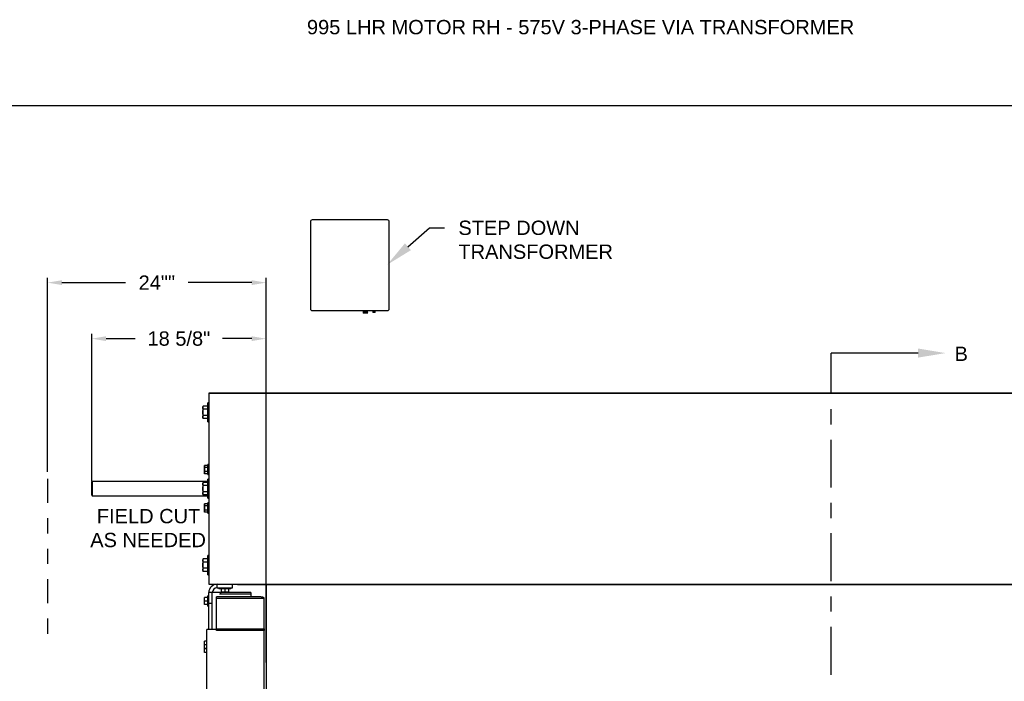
# Model space of a CAD drawing. Header units: inches. Extents: x 144.9 to 238.4, y 214.8 to 247.7.
# Tile 283 of 411: x 200.7 to 207.1, y 223.7 to 228.1. Entities that reach past the tile are written whole.
import ezdxf
from ezdxf import colors
from ezdxf.entities.mleader import LeaderData, LeaderLine
from ezdxf.math import Vec2, Vec3

# ---------------------------------------------------------------- set-up
doc = ezdxf.new("R2010")
doc.units = ezdxf.units.IN
doc.header["$LTSCALE"] = 0.25
doc.header["$MEASUREMENT"] = 0
doc.linetypes.add('CENTER', pattern=[2, 1.25, -0.25, 0.25, -0.25])
doc.linetypes.add('PHANTOM2', pattern=[1.25, 0.625, -0.125, 0.125, -0.125, 0.125, -0.125])
for name, color, linetype in [('575V 3-PHASE 60HZ', 4, 'Continuous'), ('ANNOTATIONS', 1, 'Continuous'), ('HIDDEN', 6, 'PHANTOM2'), ('MOTOR RH', 7, 'Continuous'), ('SECTION CUTS', 6, 'CENTER')]:
    doc.layers.add(name, color=color, linetype=linetype)
doc.styles.add('ARIAL', font='arial.ttf', dxfattribs={"height": 0.09375})
doc.styles.get("Standard").update_dxf_attribs({"font": 'romans.shx'})
doc.dimstyles.new('STANDARD$0', dxfattribs={"dimtxt": 0.09375, "dimasz": 0.09375, "dimexe": 0.03125, "dimexo": 0.046875, "dimgap": 0.09, "dimtad": 0, "dimtih": 1, "dimtoh": 1, "dimdec": 4, "dimzin": 0, "dimdsep": 46, "dimtxsty": 'ARIAL', "dimcen": 0.09, "dimadec": 0, "dimazin": 0, "dimtfac": 1, "dimtdec": 4, "dimtofl": 0, "dimtmove": 0, "dimatfit": 1, "dimfxl": 1, "dimtolj": 1, "dimtzin": 0, "dimarcsym": 0})

# ---------------------------------------------------------------- blocks, each defined once
blk = doc.blocks.new('*D7')
at = {"layer": 'ANNOTATIONS', "color": 0, "lineweight": -2, "transparency": 16777216}
for p, q in [((201.1644, 225.0328), (201.1644, 225.9991)), ((201.2582, 225.9678), (201.4496, 225.9678)), ((202.2113, 225.9678), (202.0199, 225.9678)), ((202.3051, 223.8494), (202.3051, 225.9991))]:
    blk.add_line(p, q, dxfattribs=at)
at = {"layer": 'ANNOTATIONS', "color": 0, "transparency": 16777216}
for points in [[(201.2582, 225.9834), (201.2582, 225.9522), (201.1644, 225.9678)], [(202.2113, 225.9834), (202.2113, 225.9522), (202.3051, 225.9678)]]:
    blk.add_solid(points, dxfattribs=at)
at = {"layer": 'defpoints', "color": 0, "transparency": 16777216}
for p in [(201.1644, 225.9678), (201.1644, 224.9859), (202.3051, 223.8025)]:
    blk.add_point(p, dxfattribs=at)
at = {"layer": 'ANNOTATIONS', "color": 0, "transparency": 16777216, "insert": (201.7347, 225.9678), "char_height": 0.09375, "attachment_point": 5, "style": 'ARIAL'}
blk.add_mtext('\\A1;18 5/8"', dxfattribs=at)
blk = doc.blocks.new('*D9')
at = {"layer": 'ANNOTATIONS', "color": 0, "lineweight": -2, "transparency": 16777216}
for p, q in [((200.8761, 225.0968), (200.8761, 226.3654)), ((202.3051, 223.8494), (202.3051, 226.3654)), ((200.9698, 226.3342), (201.3862, 226.3342)), ((202.2113, 226.3342), (201.7949, 226.3342))]:
    blk.add_line(p, q, dxfattribs=at)
at = {"layer": 'ANNOTATIONS', "color": 0, "transparency": 16777216}
for points in [[(200.9698, 226.3498), (200.9698, 226.3185), (200.8761, 226.3342)], [(202.2113, 226.3498), (202.2113, 226.3185), (202.3051, 226.3342)]]:
    blk.add_solid(points, dxfattribs=at)
at = {"layer": 'defpoints', "color": 0, "transparency": 16777216}
for p in [(202.3051, 226.3342), (200.8761, 225.0499), (202.3051, 223.8025)]:
    blk.add_point(p, dxfattribs=at)
at = {"layer": 'ANNOTATIONS', "color": 0, "transparency": 16777216, "insert": (201.5906, 226.3342), "char_height": 0.09375, "attachment_point": 5, "style": 'ARIAL'}
blk.add_mtext('\\A1;24""', dxfattribs=at)

msp = doc.modelspace()

# ---------------------------------------------------------------- linework, layer by layer
at = {"layer": '575V 3-PHASE 60HZ'}
for p, q in [((202.59517, 226.73194), (202.59517, 226.16434)), ((203.09858, 226.74441), (202.60765, 226.74441)), ((203.11106, 226.16434), (203.11106, 226.73194)), ((202.60765, 226.15186), (203.09858, 226.15186)), ((202.94107, 226.15186), (202.94107, 226.14274)), ((202.96968, 226.14274), (202.96968, 226.15186)), ((203.00439, 226.15186), (203.00439, 226.1464)), ((203.01903, 226.1464), (203.01903, 226.15186)), ((202.94107, 226.14274), (202.94074, 226.14255)), ((202.94074, 226.14255), (202.94107, 226.14236)), ((202.94074, 226.14255), (202.97002, 226.14255)), ((202.94107, 226.14191), (202.94074, 226.14172)), ((202.94074, 226.14172), (202.94107, 226.14152)), ((202.94074, 226.14172), (202.97002, 226.14172)), ((202.94107, 226.14108), (202.94074, 226.14088)), ((202.94074, 226.14088), (202.94107, 226.14069)), ((202.94074, 226.14088), (202.97002, 226.14088)), ((202.94107, 226.14024), (202.94074, 226.14005)), ((202.94074, 226.14005), (202.94107, 226.13986)), ((202.94074, 226.14005), (202.97002, 226.14005)), ((202.94107, 226.13941), (202.94074, 226.13922)), ((202.94074, 226.13922), (202.94107, 226.13903)), ((202.94074, 226.13922), (202.97002, 226.13922)), ((202.94107, 226.13858), (202.94074, 226.13839)), ((202.94074, 226.13839), (202.94107, 226.1382)), ((202.94074, 226.13839), (202.97002, 226.13839)), ((202.94107, 226.13775), (202.94074, 226.13756)), ((202.94074, 226.13756), (202.94107, 226.13736)), ((202.94074, 226.13756), (202.97002, 226.13756)), ((202.94107, 226.13692), (202.94074, 226.13673)), ((202.94074, 226.13673), (202.94107, 226.13653)), ((202.94074, 226.13673), (202.97002, 226.13673)), ((202.96968, 226.14274), (202.94107, 226.14274)), ((202.94107, 226.14236), (202.94107, 226.14191)), ((202.94107, 226.14236), (202.96968, 226.14236)), ((202.96968, 226.14191), (202.94107, 226.14191)), ((202.94107, 226.14152), (202.94107, 226.14108)), ((202.94107, 226.14152), (202.96968, 226.14152)), ((202.96968, 226.14108), (202.94107, 226.14108)), ((202.94107, 226.14069), (202.94107, 226.14024)), ((202.94107, 226.14069), (202.96968, 226.14069)), ((202.96968, 226.14024), (202.94107, 226.14024)), ((202.94107, 226.13986), (202.94107, 226.13941)), ((202.94107, 226.13986), (202.96968, 226.13986)), ((202.96968, 226.13941), (202.94107, 226.13941)), ((202.94107, 226.13903), (202.94107, 226.13858)), ((202.94107, 226.13903), (202.96968, 226.13903)), ((202.96968, 226.13858), (202.94107, 226.13858)), ((202.94107, 226.1382), (202.94107, 226.13775)), ((202.94107, 226.1382), (202.96968, 226.1382)), ((202.96968, 226.13775), (202.94107, 226.13775)), ((202.94107, 226.13736), (202.94107, 226.13692)), ((202.94107, 226.13736), (202.96968, 226.13736)), ((202.96968, 226.13692), (202.94107, 226.13692)), ((202.94107, 226.13653), (202.94107, 226.13423)), ((202.94107, 226.13653), (202.96968, 226.13653)), ((202.96968, 226.13423), (202.94107, 226.13423)), ((202.97002, 226.14255), (202.96968, 226.14274)), ((202.96968, 226.14236), (202.97002, 226.14255)), ((202.96968, 226.14191), (202.96968, 226.14236)), ((202.97002, 226.14172), (202.96968, 226.14191)), ((202.96968, 226.14152), (202.97002, 226.14172)), ((202.96968, 226.14108), (202.96968, 226.14152)), ((202.97002, 226.14088), (202.96968, 226.14108)), ((202.96968, 226.14069), (202.97002, 226.14088)), ((202.96968, 226.14024), (202.96968, 226.14069)), ((202.97002, 226.14005), (202.96968, 226.14024)), ((202.96968, 226.13986), (202.97002, 226.14005)), ((202.96968, 226.13941), (202.96968, 226.13986)), ((202.97002, 226.13922), (202.96968, 226.13941)), ((202.96968, 226.13903), (202.97002, 226.13922)), ((202.96968, 226.13858), (202.96968, 226.13903)), ((202.97002, 226.13839), (202.96968, 226.13858)), ((202.96968, 226.1382), (202.97002, 226.13839)), ((202.96968, 226.13775), (202.96968, 226.1382)), ((202.97002, 226.13756), (202.96968, 226.13775)), ((202.96968, 226.13736), (202.97002, 226.13756)), ((202.96968, 226.13692), (202.96968, 226.13736)), ((202.97002, 226.13673), (202.96968, 226.13692)), ((202.96968, 226.13653), (202.97002, 226.13673)), ((202.96968, 226.13423), (202.96968, 226.13653)), ((203.00439, 226.1464), (203.00405, 226.14621)), ((203.00405, 226.14621), (203.00439, 226.14602)), ((203.00405, 226.14621), (203.01936, 226.14621)), ((203.00439, 226.14573), (203.00405, 226.14554)), ((203.00405, 226.14554), (203.00439, 226.14535)), ((203.00405, 226.14554), (203.01936, 226.14554)), ((203.00439, 226.14507), (203.00405, 226.14488)), ((203.00405, 226.14488), (203.00439, 226.14468)), ((203.00405, 226.14488), (203.01936, 226.14488)), ((203.00439, 226.1444), (203.00405, 226.14421)), ((203.00405, 226.14421), (203.00439, 226.14402)), ((203.00405, 226.14421), (203.01936, 226.14421)), ((203.00439, 226.14374), (203.00405, 226.14355)), ((203.00405, 226.14355), (203.00439, 226.14335)), ((203.00405, 226.14355), (203.01936, 226.14355)), ((203.00439, 226.14307), (203.00405, 226.14288)), ((203.00405, 226.14288), (203.00439, 226.14269)), ((203.00405, 226.14288), (203.01936, 226.14288)), ((203.00439, 226.14241), (203.00405, 226.14222)), ((203.00405, 226.14222), (203.00439, 226.14202)), ((203.00405, 226.14222), (203.01936, 226.14222)), ((203.00439, 226.14174), (203.00405, 226.14155)), ((203.00405, 226.14155), (203.00439, 226.14136)), ((203.00405, 226.14155), (203.01936, 226.14155)), ((203.00439, 226.1464), (203.01903, 226.1464)), ((203.00439, 226.14602), (203.00439, 226.14573)), ((203.00439, 226.14602), (203.01903, 226.14602)), ((203.00439, 226.14573), (203.01903, 226.14573)), ((203.00439, 226.14535), (203.00439, 226.14507)), ((203.00439, 226.14535), (203.01903, 226.14535)), ((203.00439, 226.14507), (203.01903, 226.14507)), ((203.00439, 226.14468), (203.00439, 226.1444)), ((203.00439, 226.14468), (203.01903, 226.14468)), ((203.00439, 226.1444), (203.01903, 226.1444)), ((203.00439, 226.14402), (203.00439, 226.14374)), ((203.00439, 226.14402), (203.01903, 226.14402)), ((203.00439, 226.14374), (203.01903, 226.14374)), ((203.00439, 226.14335), (203.00439, 226.14307)), ((203.00439, 226.14335), (203.01903, 226.14335)), ((203.00439, 226.14307), (203.01903, 226.14307)), ((203.00439, 226.14269), (203.00439, 226.14241)), ((203.00439, 226.14269), (203.01903, 226.14269)), ((203.00439, 226.14241), (203.01903, 226.14241)), ((203.00439, 226.14202), (203.00439, 226.14174)), ((203.00439, 226.14202), (203.01903, 226.14202)), ((203.00439, 226.14174), (203.01903, 226.14174)), ((203.00439, 226.14136), (203.00439, 226.13989)), ((203.00439, 226.14136), (203.01903, 226.14136)), ((203.01903, 226.13989), (203.00439, 226.13989)), ((203.01936, 226.14621), (203.01903, 226.1464)), ((203.01903, 226.14602), (203.01936, 226.14621)), ((203.01903, 226.14573), (203.01903, 226.14602)), ((203.01936, 226.14554), (203.01903, 226.14573)), ((203.01903, 226.14535), (203.01936, 226.14554)), ((203.01903, 226.14507), (203.01903, 226.14535)), ((203.01936, 226.14488), (203.01903, 226.14507)), ((203.01903, 226.14468), (203.01936, 226.14488)), ((203.01903, 226.1444), (203.01903, 226.14468)), ((203.01936, 226.14421), (203.01903, 226.1444)), ((203.01903, 226.14402), (203.01936, 226.14421)), ((203.01903, 226.14374), (203.01903, 226.14402)), ((203.01936, 226.14355), (203.01903, 226.14374)), ((203.01903, 226.14335), (203.01936, 226.14355)), ((203.01903, 226.14307), (203.01903, 226.14335)), ((203.01936, 226.14288), (203.01903, 226.14307)), ((203.01903, 226.14269), (203.01936, 226.14288)), ((203.01903, 226.14241), (203.01903, 226.14269)), ((203.01936, 226.14222), (203.01903, 226.14241)), ((203.01903, 226.14202), (203.01936, 226.14222)), ((203.01903, 226.14174), (203.01903, 226.14202)), ((203.01936, 226.14155), (203.01903, 226.14174)), ((203.01903, 226.14136), (203.01936, 226.14155)), ((203.01903, 226.13989), (203.01903, 226.14136))]:
    msp.add_line(p, q, dxfattribs=at)
for centre, start, end in [((202.60765, 226.73194), 90, 180), ((203.09858, 226.73194), 0, 90), ((202.60765, 226.16434), 180, 270), ((203.09858, 226.16434), 270, 0)]:
    msp.add_arc(centre, 0.01248, start, end, dxfattribs=at)
at = {"layer": 'defpoints'}
msp.add_lwpolyline([(215.01267, 214.75854), (194.25216, 214.75854), (194.25216, 227.49365), (215.01267, 227.49365)], close=True, dxfattribs=at)
at = {"layer": 'HIDDEN'}
msp.add_line((200.8761, 225.0499), (200.8761, 224.01921), dxfattribs=at)
at = {"layer": 'MOTOR RH'}
for p, q in [((201.93006, 225.61294), (207.72838, 225.61294)), ((201.93006, 225.61088), (207.72838, 225.61088)), ((201.93006, 225.61088), (201.93006, 224.36088)), ((201.8942, 225.52647), (201.89106, 225.52104)), ((201.89106, 225.52104), (201.89106, 225.45072)), ((201.92381, 225.52647), (201.8942, 225.52647)), ((201.93006, 225.54838), (201.92381, 225.54838)), ((201.92381, 225.42338), (201.92381, 225.54838)), ((201.89106, 225.45072), (201.8942, 225.44529)), ((201.92381, 225.50618), (201.8942, 225.50618)), ((201.92381, 225.46558), (201.8942, 225.46558)), ((201.92381, 225.44529), (201.8942, 225.44529)), ((201.92381, 225.42338), (201.93006, 225.42338)), ((201.90347, 225.13843), (201.90137, 225.13481)), ((201.90137, 225.13481), (201.90137, 225.08793)), ((201.92412, 225.13843), (201.90347, 225.13843)), ((201.92412, 225.1249), (201.90347, 225.1249)), ((201.93006, 225.14456), (201.92412, 225.14456)), ((201.92412, 225.07818), (201.92412, 225.14456)), ((201.90137, 225.08793), (201.90347, 225.0843)), ((201.92412, 225.09784), (201.90347, 225.09784)), ((201.92412, 225.0843), (201.90347, 225.0843)), ((201.92412, 225.07818), (201.93006, 225.07818)), ((201.16834, 225.03269), (201.16444, 225.02879)), ((201.16444, 224.94297), (201.16444, 225.02879)), ((201.92381, 225.03269), (201.16834, 225.03269)), ((201.16834, 225.03269), (201.16834, 224.93907)), ((201.8942, 225.02647), (201.89106, 225.02104)), ((201.89106, 225.02104), (201.89106, 224.95072)), ((201.92381, 225.02647), (201.8942, 225.02647)), ((201.92381, 225.00618), (201.8942, 225.00618)), ((201.93006, 225.04838), (201.92381, 225.04838)), ((201.92381, 224.92338), (201.92381, 225.04838)), ((201.16444, 224.94297), (201.16834, 224.93907)), ((201.16834, 224.93907), (201.92381, 224.93907)), ((201.89106, 224.95072), (201.8942, 224.94529)), ((201.92381, 224.96558), (201.8942, 224.96558)), ((201.92381, 224.94529), (201.8942, 224.94529)), ((201.90347, 224.88745), (201.90137, 224.88383)), ((201.90137, 224.88383), (201.90137, 224.83695)), ((201.92412, 224.88745), (201.90347, 224.88745)), ((201.92412, 224.87392), (201.90347, 224.87392)), ((201.92381, 224.92338), (201.93006, 224.92338)), ((201.93006, 224.89358), (201.92412, 224.89358)), ((201.92412, 224.8272), (201.92412, 224.89358)), ((201.90137, 224.83695), (201.90347, 224.83333)), ((201.92412, 224.84686), (201.90347, 224.84686)), ((201.92412, 224.83333), (201.90347, 224.83333)), ((201.92412, 224.8272), (201.93006, 224.8272)), ((201.93006, 224.54838), (201.92381, 224.54838)), ((201.92381, 224.42338), (201.92381, 224.54838)), ((201.8942, 224.52647), (201.89106, 224.52104)), ((201.89106, 224.52104), (201.89106, 224.45072)), ((201.92381, 224.52647), (201.8942, 224.52647)), ((201.92381, 224.50618), (201.8942, 224.50618)), ((201.89106, 224.45072), (201.8942, 224.44529)), ((201.92381, 224.46558), (201.8942, 224.46558)), ((201.92381, 224.44529), (201.8942, 224.44529)), ((201.92381, 224.42338), (201.93006, 224.42338)), ((201.93006, 224.36088), (207.72838, 224.36088)), ((201.98475, 224.33744), (201.98475, 224.36088)), ((202.08631, 224.33744), (202.08631, 224.36088)), ((202.11756, 224.35882), (202.11756, 224.36088)), ((202.11756, 224.35882), (207.54088, 224.35882)), ((202.30506, 224.35882), (202.30506, 220.92749)), ((201.93006, 224.28469), (201.92412, 224.28469)), ((201.92412, 224.21832), (201.92412, 224.28469)), ((202.2059, 224.30619), (201.93006, 224.30619)), ((201.93006, 224.06424), (201.93006, 224.30619)), ((201.9535, 224.06424), (201.9535, 224.30619)), ((201.98475, 224.33744), (202.08631, 224.33744)), ((201.99647, 224.33744), (201.99647, 224.33119)), ((202.07459, 224.33119), (201.99647, 224.33119)), ((202.00037, 224.29838), (202.2059, 224.29838)), ((202.00819, 224.29838), (202.00819, 224.30619)), ((202.01209, 224.33119), (202.01209, 224.31054)), ((202.01209, 224.30844), (202.05897, 224.30844)), ((202.03553, 224.33119), (202.03553, 224.31054)), ((202.05897, 224.33119), (202.05897, 224.31054)), ((202.07459, 224.33119), (202.07459, 224.33744)), ((202.2059, 224.30619), (202.2059, 224.27781)), ((201.90137, 224.22807), (201.90137, 224.27494)), ((201.92412, 224.27494), (201.90347, 224.27494)), ((201.92412, 224.2515), (201.90347, 224.2515)), ((201.92412, 224.22807), (201.90347, 224.22807)), ((201.9535, 224.23588), (201.93006, 224.23588)), ((202.2699, 224.27781), (201.98084, 224.27781)), ((201.98084, 224.05873), (201.98084, 224.27781)), ((201.98084, 224.2698), (202.29334, 224.2698)), ((202.29334, 220.30619), (202.29334, 224.2698)), ((201.92412, 224.21832), (201.93006, 224.21832)), ((201.91834, 220.30619), (201.91834, 224.06424)), ((201.98084, 224.06424), (201.91834, 224.06424)), ((201.98084, 224.06942), (202.29334, 224.06942)), ((202.29334, 224.05873), (201.98084, 224.05873)), ((202.29334, 224.06942), (202.29334, 224.06415)), ((202.29334, 224.06415), (202.29334, 224.05873)), ((201.90137, 223.91557), (201.90137, 223.98782)), ((201.91834, 223.98782), (201.90347, 223.98782)), ((201.91834, 223.96438), (201.90347, 223.96438)), ((201.90347, 223.939), (201.90295, 223.94094)), ((201.91834, 223.94094), (201.90347, 223.94094)), ((201.91834, 223.939), (201.90347, 223.939)), ((201.91834, 223.91557), (201.90347, 223.91557))]:
    msp.add_line(p, q, dxfattribs=at)
at = {"layer": 'MOTOR RH', "flags": 128}
msp.add_lwpolyline([(202.29334, 224.2698), (202.29289, 224.27136), (202.29156, 224.27286), (202.28939, 224.27425), (202.28648, 224.27546), (202.28293, 224.27646), (202.27887, 224.2772), (202.27448, 224.27766), (202.2699, 224.27781)], dxfattribs=at)
at = {"layer": 'MOTOR RH'}
for radius in [0.05469, 0.03125]:
    msp.add_arc((201.98475, 224.30619), radius, 90, 180, dxfattribs=at)
msp.add_ellipse((202.2699, 224.06424), major_axis=(0.02344, 0), ratio=0.176327, start_param=6.2629276, end_param=6.2832609, dxfattribs=at)
for points, knots in [([(201.89106, 225.51633), (201.89106, 225.51657), (201.89109, 225.51839), (201.89178, 225.52182), (201.89339, 225.52491), (201.8942, 225.52647)], [0, 0, 0, 0, 0.0701027, 0.5307909, 1, 1, 1, 1]), ([(201.8942, 225.50618), (201.89332, 225.50783), (201.89155, 225.51115), (201.89122, 225.51459), (201.89106, 225.51633)], [0, 0, 0, 0, 0.495458, 1, 1, 1, 1]), ([(201.89106, 225.48588), (201.8911, 225.48746), (201.8912, 225.49166), (201.89217, 225.49849), (201.89352, 225.50361), (201.8942, 225.50618)], [0, 0, 0, 0, 0.2297304, 0.61267, 1, 1, 1, 1]), ([(201.8942, 225.46558), (201.89382, 225.46696), (201.89273, 225.47094), (201.89139, 225.4777), (201.89117, 225.48314), (201.89106, 225.48588)], [0, 0, 0, 0, 0.2083045, 0.6015254, 1, 1, 1, 1]), ([(201.89106, 225.45543), (201.89106, 225.45567), (201.89109, 225.4575), (201.89178, 225.46093), (201.89339, 225.46402), (201.8942, 225.46558)], [0, 0, 0, 0, 0.0701027, 0.5307909, 1, 1, 1, 1]), ([(201.8942, 225.44529), (201.89332, 225.44693), (201.89155, 225.45026), (201.89122, 225.4537), (201.89106, 225.45543)], [0, 0, 0, 0, 0.495458, 1, 1, 1, 1]), ([(201.90137, 225.13167), (201.90138, 225.13183), (201.90139, 225.13304), (201.90185, 225.13533), (201.90292, 225.13739), (201.90347, 225.13843)], [0, 0, 0, 0, 0.0700919, 0.5307854, 1, 1, 1, 1]), ([(201.90347, 225.1249), (201.90288, 225.126), (201.9017, 225.12822), (201.90148, 225.13051), (201.90137, 225.13167)], [0, 0, 0, 0, 0.49545796, 1, 1, 1, 1]), ([(201.90137, 225.11137), (201.9014, 225.1125), (201.9015, 225.11708), (201.90262, 225.12154), (201.90347, 225.1249)], [0, 0, 0, 0, 0.2463063, 1, 1, 1, 1]), ([(201.90347, 225.09784), (201.90318, 225.09885), (201.90195, 225.10326), (201.90162, 225.10784), (201.90137, 225.11137)], [0, 0, 0, 0, 0.2293621, 1, 1, 1, 1]), ([(201.90137, 225.09107), (201.90138, 225.09123), (201.90139, 225.09245), (201.90185, 225.09474), (201.90292, 225.0968), (201.90347, 225.09784)], [0, 0, 0, 0, 0.0700919, 0.5307854, 1, 1, 1, 1]), ([(201.90347, 225.0843), (201.90288, 225.0854), (201.9017, 225.08762), (201.90148, 225.08991), (201.90137, 225.09107)], [0, 0, 0, 0, 0.495458, 1, 1, 1, 1]), ([(201.89106, 225.01633), (201.89106, 225.01657), (201.89109, 225.01839), (201.89178, 225.02182), (201.89339, 225.02491), (201.8942, 225.02647)], [0, 0, 0, 0, 0.0701027, 0.5307909, 1, 1, 1, 1]), ([(201.8942, 225.00618), (201.89332, 225.00783), (201.89155, 225.01115), (201.89122, 225.01459), (201.89106, 225.01633)], [0, 0, 0, 0, 0.495458, 1, 1, 1, 1]), ([(201.89106, 224.98588), (201.8911, 224.98746), (201.8912, 224.99166), (201.89217, 224.99849), (201.89352, 225.00361), (201.8942, 225.00618)], [0, 0, 0, 0, 0.2297304, 0.61267, 1, 1, 1, 1]), ([(201.8942, 224.96558), (201.89382, 224.96696), (201.89273, 224.97094), (201.89139, 224.9777), (201.89117, 224.98314), (201.89106, 224.98588)], [0, 0, 0, 0, 0.2083045, 0.6015254, 1, 1, 1, 1]), ([(201.89106, 224.95543), (201.89106, 224.95567), (201.89109, 224.9575), (201.89178, 224.96093), (201.89339, 224.96402), (201.8942, 224.96558)], [0, 0, 0, 0, 0.0701027, 0.5307909, 1, 1, 1, 1]), ([(201.8942, 224.94529), (201.89332, 224.94693), (201.89155, 224.95026), (201.89122, 224.9537), (201.89106, 224.95543)], [0, 0, 0, 0, 0.495458, 1, 1, 1, 1]), ([(201.90137, 224.88069), (201.90138, 224.88085), (201.90139, 224.88206), (201.90185, 224.88435), (201.90292, 224.88641), (201.90347, 224.88745)], [0, 0, 0, 0, 0.0700919, 0.5307854, 1, 1, 1, 1]), ([(201.90347, 224.87392), (201.90288, 224.87502), (201.9017, 224.87724), (201.90148, 224.87953), (201.90137, 224.88069)], [0, 0, 0, 0, 0.495458, 1, 1, 1, 1]), ([(201.90137, 224.86039), (201.9014, 224.86152), (201.9015, 224.8661), (201.90262, 224.87056), (201.90347, 224.87392)], [0, 0, 0, 0, 0.2463063, 1, 1, 1, 1]), ([(201.90347, 224.84686), (201.90318, 224.84787), (201.90195, 224.85228), (201.90162, 224.85686), (201.90137, 224.86039)], [0, 0, 0, 0, 0.2293621, 1, 1, 1, 1]), ([(201.90137, 224.84009), (201.90138, 224.84025), (201.90139, 224.84147), (201.90185, 224.84376), (201.90292, 224.84582), (201.90347, 224.84686)], [0, 0, 0, 0, 0.0700919, 0.5307854, 1, 1, 1, 1]), ([(201.90347, 224.83333), (201.90288, 224.83443), (201.9017, 224.83664), (201.90148, 224.83894), (201.90137, 224.84009)], [0, 0, 0, 0, 0.495458, 1, 1, 1, 1]), ([(201.89106, 224.51633), (201.89106, 224.51657), (201.89109, 224.51839), (201.89178, 224.52182), (201.89339, 224.52491), (201.8942, 224.52647)], [0, 0, 0, 0, 0.0701027, 0.5307909, 1, 1, 1, 1]), ([(201.8942, 224.50618), (201.89332, 224.50783), (201.89155, 224.51115), (201.89122, 224.51459), (201.89106, 224.51633)], [0, 0, 0, 0, 0.495458, 1, 1, 1, 1]), ([(201.89106, 224.48588), (201.8911, 224.48746), (201.8912, 224.49166), (201.89217, 224.49849), (201.89352, 224.50361), (201.8942, 224.50618)], [0, 0, 0, 0, 0.2297304, 0.61267, 1, 1, 1, 1]), ([(201.8942, 224.46558), (201.89382, 224.46696), (201.89273, 224.47094), (201.89139, 224.4777), (201.89117, 224.48314), (201.89106, 224.48588)], [0, 0, 0, 0, 0.2083045, 0.6015254, 1, 1, 1, 1]), ([(201.89106, 224.45543), (201.89106, 224.45567), (201.89109, 224.4575), (201.89178, 224.46093), (201.89339, 224.46402), (201.8942, 224.46558)], [0, 0, 0, 0, 0.0701027, 0.5307909, 1, 1, 1, 1]), ([(201.8942, 224.44529), (201.89332, 224.44693), (201.89155, 224.45026), (201.89122, 224.4537), (201.89106, 224.45543)], [0, 0, 0, 0, 0.495458, 1, 1, 1, 1]), ([(202.02381, 224.30844), (202.02353, 224.30844), (202.02143, 224.30846), (202.01746, 224.30892), (202.01389, 224.30999), (202.01209, 224.31054)], [0, 0, 0, 0, 0.0700919, 0.5307854, 1, 1, 1, 1]), ([(202.01209, 224.31054), (202.01209, 224.30969), (202.01209, 224.30857), (202.01209, 224.30847), (202.01209, 224.30844)], [0, 0, 0, 0, 0.75369373, 1, 1, 1, 1]), ([(202.03553, 224.31054), (202.03363, 224.30995), (202.02978, 224.30877), (202.02581, 224.30855), (202.02381, 224.30844)], [0, 0, 0, 0, 0.49545796, 1, 1, 1, 1]), ([(202.04725, 224.30844), (202.04697, 224.30844), (202.04487, 224.30846), (202.0409, 224.30892), (202.03733, 224.30999), (202.03553, 224.31054)], [0, 0, 0, 0, 0.0700919, 0.5307854, 1, 1, 1, 1]), ([(202.05897, 224.31054), (202.05706, 224.30995), (202.05322, 224.30877), (202.04925, 224.30855), (202.04725, 224.30844)], [0, 0, 0, 0, 0.495458, 1, 1, 1, 1]), ([(202.05897, 224.30844), (202.05897, 224.30847), (202.05897, 224.30857), (202.05897, 224.30969), (202.05897, 224.31054)], [0, 0, 0, 0, 0.24630627, 1, 1, 1, 1]), ([(201.90137, 224.26322), (201.90138, 224.2635), (201.90139, 224.26561), (201.90185, 224.26957), (201.90292, 224.27314), (201.90347, 224.27494)], [0, 0, 0, 0, 0.0700919, 0.5307854, 1, 1, 1, 1]), ([(201.90347, 224.27494), (201.90262, 224.27494), (201.9015, 224.27494), (201.9014, 224.27494), (201.90137, 224.27494)], [0, 0, 0, 0, 0.7536937, 1, 1, 1, 1]), ([(201.90347, 224.2515), (201.90288, 224.25341), (201.9017, 224.25725), (201.90148, 224.26122), (201.90137, 224.26322)], [0, 0, 0, 0, 0.495458, 1, 1, 1, 1]), ([(201.90137, 224.23979), (201.90138, 224.24006), (201.90139, 224.24217), (201.90185, 224.24613), (201.90292, 224.2497), (201.90347, 224.2515)], [0, 0, 0, 0, 0.0700919, 0.5307854, 1, 1, 1, 1]), ([(201.90347, 224.22807), (201.90288, 224.22997), (201.9017, 224.23381), (201.90148, 224.23778), (201.90137, 224.23979)], [0, 0, 0, 0, 0.495458, 1, 1, 1, 1]), ([(201.90137, 224.22807), (201.9014, 224.22807), (201.9015, 224.22807), (201.90262, 224.22807), (201.90347, 224.22807)], [0, 0, 0, 0, 0.2463063, 1, 1, 1, 1]), ([(201.90137, 223.9761), (201.90138, 223.97638), (201.90139, 223.97848), (201.90185, 223.98245), (201.90292, 223.98602), (201.90347, 223.98782)], [0, 0, 0, 0, 0.0700919, 0.5307854, 1, 1, 1, 1]), ([(201.90347, 223.98782), (201.90262, 223.98782), (201.9015, 223.98782), (201.9014, 223.98782), (201.90137, 223.98782)], [0, 0, 0, 0, 0.7536937, 1, 1, 1, 1]), ([(201.90347, 223.96438), (201.90288, 223.96628), (201.9017, 223.97012), (201.90148, 223.9741), (201.90137, 223.9761)], [0, 0, 0, 0, 0.49545796, 1, 1, 1, 1]), ([(201.90137, 223.95266), (201.90138, 223.95294), (201.90139, 223.95504), (201.90185, 223.95901), (201.90292, 223.96258), (201.90347, 223.96438)], [0, 0, 0, 0, 0.07009191, 0.5307854, 1, 1, 1, 1]), ([(201.90347, 223.94094), (201.90288, 223.94285), (201.9017, 223.94669), (201.90148, 223.95066), (201.90137, 223.95266)], [0, 0, 0, 0, 0.495458, 1, 1, 1, 1]), ([(201.90137, 223.94094), (201.9014, 223.94094), (201.9015, 223.94094), (201.90262, 223.94094), (201.90347, 223.94094)], [0, 0, 0, 0, 0.2463063, 1, 1, 1, 1]), ([(201.90137, 223.92729), (201.90138, 223.92756), (201.90139, 223.92967), (201.90185, 223.93363), (201.90292, 223.9372), (201.90347, 223.939)], [0, 0, 0, 0, 0.07009191, 0.5307854, 1, 1, 1, 1]), ([(201.90347, 223.91557), (201.90288, 223.91747), (201.9017, 223.92131), (201.90148, 223.92528), (201.90137, 223.92729)], [0, 0, 0, 0, 0.495458, 1, 1, 1, 1]), ([(201.90137, 223.91557), (201.9014, 223.91557), (201.9015, 223.91557), (201.90262, 223.91557), (201.90347, 223.91557)], [0, 0, 0, 0, 0.24630627, 1, 1, 1, 1])]:
    msp.add_open_spline(points, degree=3, knots=knots, dxfattribs=at)
at = {"layer": 'SECTION CUTS'}
msp.add_line((206.00127, 220.0943), (206.00127, 225.87345), dxfattribs=at)

# ---------------------------------------------------------------- texts
at = {"layer": 'ANNOTATIONS', "insert": (202.57261, 228.05267), "char_height": 0.09375, "width": 4.6220629, "attachment_point": 1, "line_spacing_factor": 0.86134, "style": 'ARIAL'}
msp.add_mtext('995 LHR MOTOR RH - 575V 3-PHASE VIA TRANSFORMER', dxfattribs=at)
at = {"layer": 'ANNOTATIONS', "insert": (201.11211, 224.85375), "char_height": 0.09375, "width": 0.8354983, "attachment_point": 1, "style": 'ARIAL'}
msp.add_mtext('\\pi0.08607;FIELD CUT \\P\\pi0.04278;AS NEEDED', dxfattribs=at)
at = {"layer": 'SECTION CUTS', "style": 'ARIAL'}
msp.add_text('B', height=0.09375, dxfattribs=at).set_placement((206.8093, 225.82175))

# ---------------------------------------------------------------- dimensions: what is measured, and where the dimension line sits
at = {"layer": 'ANNOTATIONS'}
for base, p1, p2, text, picture, middle in [((202.30506, 226.33417), (200.8761, 225.0499), (202.30506, 223.80249), '24""', '*D9', (201.59058, 226.33417)), ((201.16444, 225.96781), (202.30506, 223.80249), (201.16444, 224.98588), '18 5/8"', '*D7', (201.73475, 225.96781))]:
    dim = msp.add_linear_dim(base=base, p1=p1, p2=p2, text=text, dimstyle='STANDARD$0', dxfattribs=at)
    dim.commit()
    dim.dimension.update_dxf_attribs({"geometry": picture, "text_midpoint": middle, "dimtype": 160})

# ---------------------------------------------------------------- leaders
ml = msp.add_multileader_mtext('Standard', dxfattribs=at)
ml.set_content('STEP DOWN\\PTRANSFORMER', color=256, style='ARIAL')
ml.set_leader_properties()
ml.build(insert=Vec2(0, 0))
ml.multileader.update_dxf_attribs({"dogleg_length": 0.36, "arrow_head_size": 0.18})
ctx = ml.context
ctx.base_point, ctx.char_height, ctx.arrow_head_size, ctx.landing_gap_size, ctx.plane_origin = Vec3(203.47328, 226.69218), 0.09375, 0.18, 0.09, Vec3(203.10057, 226.334)
notes = []
notes.append((ctx, [(0, (1, 1, 0), (203.37533, 226.69218), (1, 0), 0.09796, [(0, [(203.09706, 226.451)], 0, [])])]))
ctx.mtext.insert, ctx.mtext.flow_direction = Vec3(203.56328, 226.73985), 5
at = {"layer": 'SECTION CUTS'}
ml = msp.add_multileader_mtext('Standard', dxfattribs=at)
ml.set_content('', color=256)
ml.set_leader_properties()
ml.build(insert=Vec2(0, 0))
ml.multileader.update_dxf_attribs({"dogleg_length": 0, "arrow_head_size": 0.18})
ctx = ml.context
ctx.base_point, ctx.char_height, ctx.arrow_head_size, ctx.landing_gap_size, ctx.plane_origin, ctx.plane_x_axis, ctx.plane_y_axis = Vec3(206.00127, 225.87345), 0.18, 0.18, 0, Vec3(206.75079, 225.87345), Vec3(0, 1), Vec3(-1, 0)
notes.append((ctx, [(0, (1, 1, 0), (206.00127, 225.87345), (1, 0), 0, [(0, [(206.75079, 225.87345)], 0, [])])]))
ctx.mtext.insert, ctx.mtext.text_direction, ctx.mtext.rotation, ctx.mtext.flow_direction = Vec3(205.91127, 225.87345), Vec3(0, 1), 1.5707963, 5
for ctx, leaders in notes:
    for number, flags, end, landing, length, lines in leaders:
        leader = LeaderData()
        leader.index, (leader.has_last_leader_line, leader.has_dogleg_vector, leader.attachment_direction) = number, flags
        leader.last_leader_point, leader.dogleg_vector, leader.dogleg_length = Vec3(end), Vec3(landing), length
        for number, points, colour, breaks in lines:
            line = LeaderLine()
            line.index, line.vertices, line.color, line.breaks = number, Vec3.list(points), colors.encode_raw_color(colour), breaks
            leader.lines.append(line)
        ctx.leaders.append(leader)

doc.saveas('drawing.dxf')
